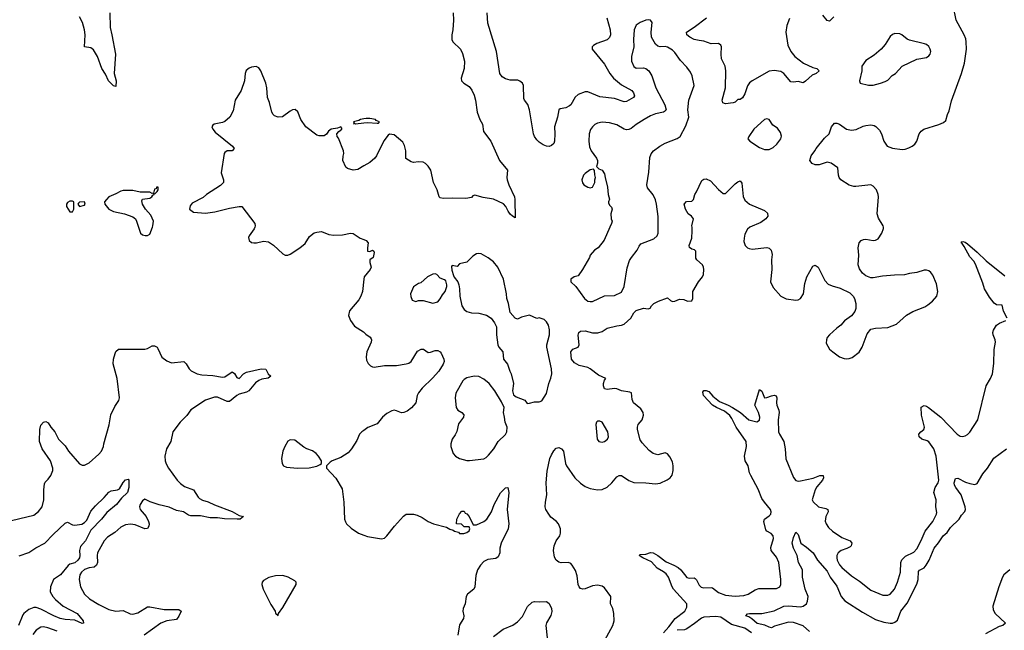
# Model space of a CAD drawing. Header units: inches. Extents: x 1834610 to 2027685, y 642842 to 774116.
# Tile 605 of 632: x 2007154 to 2015294, y 736671 to 741714. Entities that reach past the tile are written whole.
import ezdxf

# ---------------------------------------------------------------- set-up
doc = ezdxf.new("R2010")
doc.units = ezdxf.units.IN
doc.header["$MEASUREMENT"] = 0
for name, color, linetype in [('C0703', 7, 'Continuous'), ('C0704', 7, 'Continuous'), ('C0713', 7, 'Continuous'), ('C0714', 7, 'Continuous')]:
    doc.layers.add(name, color=color, linetype=linetype)

msp = doc.modelspace()

# ---------------------------------------------------------------- linework, layer by layer
at = {"layer": 'C0703', "color": 5}
for points, elevation in [([(2008136.5, 740000), (2008152, 739950), (2008170, 739938), (2008191.6, 739931.6), (2008210, 739931.3), (2008230, 739942), (2008251.4, 740000)], 320), ([(2009097.4, 740000), (2009092.8, 739987.3), (2009050.8, 739930), (2009045.2, 739914.8), (2009051, 739890), (2009070, 739874.8), (2009090, 739870.6), (2009110.6, 739870.6), (2009170, 739885.3), (2009210, 739878), (2009251.8, 739851.8), (2009330, 739779.5), (2009350, 739770.3), (2009370, 739770.3), (2009390, 739777.4), (2009469.8, 739830.2), (2009513.7, 739866.3), (2009550, 739923.1), (2009590, 739953.7), (2009610, 739960.3), (2009650, 739963.7), (2009710, 739939.5), (2009750, 739933.4), (2009824, 739936), (2009890, 739950.4), (2009910, 739947.2), (2009968.9, 739910), (2010000, 739897.3)], 320), ([(2010000, 739569.9), (2009987.9, 739470), (2009975.6, 739430), (2009958.5, 739401.5), (2009881.3, 739310), (2009872.4, 739270), (2009888.2, 739230), (2009922.3, 739182.3), (2009996.5, 739136.5), (2010000, 739133)], 320), ([(2007030, 737563.1), (2007270, 737622.6), (2007310, 737652.2), (2007340.4, 737690), (2007352.8, 737750), (2007352.7, 737830), (2007358.2, 737881.8), (2007364.5, 737895.5), (2007390, 737918.4), (2007412.6, 737950), (2007427.1, 737990), (2007428.3, 738010), (2007408.4, 738070), (2007338.9, 738170), (2007318, 738230), (2007321.2, 738330), (2007330, 738364.7), (2007350, 738391.3), (2007370, 738396), (2007390, 738384.7), (2007410.8, 738350), (2007445.5, 738310), (2007474, 738250), (2007530, 738193.4), (2007557.3, 738150), (2007650, 738045.3), (2007670, 738033.7), (2007690, 738034.6), (2007730, 738053.7), (2007810, 738126.4), (2007830, 738150.5), (2007847.1, 738190), (2007848.7, 738211.3), (2007892.7, 738367.3), (2007908.4, 738450), (2007940, 738520), (2007972.8, 738570), (2007978.3, 738590), (2007959.7, 738750), (2007927.5, 738872.5), (2007929.7, 738910), (2007942.3, 738957.7), (2007950, 738974), (2007970, 738993.4), (2008190, 738992.7), (2008210, 738997.1), (2008250, 739019.1), (2008270, 739020.5), (2008290, 739008), (2008297.6, 738997.6), (2008330, 738926.7), (2008370, 738896.5), (2008410, 738878.7), (2008510, 738890.5), (2008530, 738870.6), (2008554, 738830), (2008573, 738813), (2008622, 738790), (2008660.5, 738780.5), (2008750, 738775.5), (2008830, 738762.2), (2008850, 738763.2), (2008910, 738805.5), (2008930, 738790.8), (2008950, 738758), (2008970, 738750.6), (2009003.6, 738790), (2009030, 738802.8), (2009150.3, 738830.3), (2009188.2, 738828.2), (2009208.2, 738788.2), (2009230, 738769), (2009207.3, 738752.7), (2009155.4, 738744.6), (2009130, 738733.6), (2009105, 738715), (2009049, 738650), (2009030, 738639.1), (2008970, 738622.5), (2008948.4, 738611.6), (2008890, 738560.4), (2008870, 738561.4), (2008790, 738597.8), (2008764.5, 738595.5), (2008690, 738571.9), (2008570, 738491.1), (2008534.8, 738445.2), (2008479.6, 738390), (2008419.5, 738310), (2008403.2, 738230), (2008369.1, 738170), (2008353.8, 738110), (2008356.5, 738070), (2008365.1, 738045.1), (2008385.3, 738010), (2008456.9, 737910), (2008482.9, 737882.9), (2008517.9, 737857.9), (2008592, 737832), (2008628.6, 737770), (2008639.7, 737759.7), (2008665, 737745), (2008712.8, 737732.8), (2008766.1, 737706.1), (2008910, 737652.6), (2008970, 737620.4), (2009004.7, 737610), (2008978, 737590), (2008951.3, 737588.7), (2008848.1, 737591.9), (2008790, 737600.9), (2008730, 737599.1), (2008650, 737617.3), (2008570, 737616.1), (2008550, 737622), (2008508.9, 737648.9), (2008450, 737661.2), (2008390, 737686.7), (2008306.9, 737706.8), (2008232.7, 737732.7), (2008190, 737752.8), (2008170, 737739.7), (2008150.3, 737710), (2008144.7, 737690), (2008151.6, 737670), (2008200.2, 737610), (2008218.6, 737570), (2008223.6, 737550), (2008222, 737530), (2008210, 737512), (2008190, 737509.7), (2008110, 737540.9), (2008070, 737546.5), (2008030, 737542.2), (2007990, 737523.1), (2007940.4, 737479.6), (2007880.3, 737439.7), (2007853.6, 737410), (2007798.8, 737310), (2007795.3, 737290), (2007796.8, 737230), (2007790, 737209.7), (2007770, 737193.1), (2007730, 737186.2), (2007690, 737172.7), (2007664.9, 737150), (2007652.4, 737130), (2007647.1, 737090), (2007656.9, 737030), (2007690, 736968.7), (2007732.7, 736930), (2007810, 736884.2), (2007890, 736844.2), (2007950, 736830.4), (2008010, 736834), (2008067.1, 736807.1), (2008090, 736804), (2008130, 736814.9), (2008210, 736864), (2008230, 736865.5), (2008350, 736841.8), (2008470, 736843.7), (2008490.3, 736830.3), (2008470, 736787.3), (2008450, 736761.1), (2008370, 736750.7), (2008321.7, 736730), (2008182.8, 736630)], 280), ([(2010000, 738322.2), (2009983.7, 738310), (2009964.6, 738290), (2009940.4, 738239.6), (2009897.4, 738170), (2009870, 738138), (2009810, 738096.9), (2009738, 738070), (2009721.4, 738058.6), (2009692, 738030), (2009691, 738010), (2009766.6, 737926.6), (2009819, 737839), (2009834.3, 737730), (2009840.3, 737590), (2009846.7, 737566.7), (2009857.1, 737550), (2009895.1, 737515.1), (2009954.7, 737474.7), (2010000, 737458.1)], 320), ([(2007150, 737285.5), (2007230, 737312.7), (2007287, 737353), (2007363.6, 737390), (2007430, 737461.6), (2007530, 737556.3), (2007550, 737564), (2007590, 737542.8), (2007610, 737538.8), (2007668.3, 737548.3), (2007690, 737560.4), (2007710, 737580.5), (2007743.7, 737656.3), (2007780.8, 737699.2), (2007852, 737768), (2007890, 737811.5), (2007910, 737823.6), (2007962, 737830), (2007979.5, 737840.5), (2008010, 737891), (2008030, 737914.8), (2008050, 737918), (2008056, 737910), (2008055.6, 737850), (2008044.4, 737810), (2007997.3, 737762.7), (2007955.5, 737710), (2007876, 737644), (2007831.6, 737590), (2007742.9, 737497.1), (2007697.5, 737410), (2007656.1, 737363.9), (2007647.7, 737330), (2007651.9, 737288.1), (2007647.6, 737270), (2007634, 737250), (2007610, 737229.5), (2007570, 737216.5), (2007554.2, 737205.8), (2007491, 737129), (2007432.8, 737090), (2007409.4, 737030), (2007407.6, 736990), (2007429.2, 736950), (2007450, 736925.5), (2007513.4, 736870), (2007630.3, 736810), (2007679.3, 736750), (2007682, 736730), (2007670, 736727.8), (2007610, 736754.3), (2007530, 736759.9), (2007490, 736769.9), (2007437.1, 736790), (2007330, 736845.3), (2007290, 736859.8), (2007270, 736860.3), (2007230, 736841.8), (2007190, 736810.7), (2007181.7, 736798.3), (2007145.5, 736710)], 260), ([(2007463.9, 736663.9), (2007387.8, 736692.2), (2007350, 736700.4), (2007330, 736696.9), (2007290, 736672.6), (2007263, 736637)], 280)]:
    msp.add_lwpolyline(points, dxfattribs=dict(at, elevation=elevation))
at = {"layer": 'C0703', "color": 5, "elevation": 320}
for points in [[(2009390, 738245.2), (2009370, 738233.2), (2009344.9, 738190), (2009330.4, 738150), (2009318, 738090), (2009323, 738050), (2009334.8, 738030), (2009358.8, 738018.8), (2009450.4, 738010.3), (2009546.2, 738013.8), (2009610, 738027.3), (2009639, 738041), (2009648, 738050), (2009648.7, 738070), (2009625.2, 738110), (2009606, 738130), (2009573.9, 738153.9), (2009528.5, 738168.5), (2009502.2, 738182.3), (2009430, 738241.2)], [(2009330, 737123.5), (2009270, 737122.3), (2009213.7, 737106.3), (2009170, 737083.7), (2009159.3, 737070), (2009154.9, 737050), (2009167.2, 737010), (2009230, 736884.9), (2009267.3, 736830), (2009270, 736814), (2009290, 736794), (2009294, 736810), (2009330, 736858.8), (2009441.2, 737050), (2009439, 737070), (2009430, 737079), (2009374, 737110)]]:
    msp.add_lwpolyline(points, close=True, dxfattribs=at)
at = {"layer": 'C0704', "color": 5}
for points, elevation in [([(2007898.8, 741770), (2007901.7, 741650), (2007917.2, 741590), (2007946, 741430), (2007935, 741270), (2007951.7, 741208.3), (2007950, 741162), (2007930, 741167), (2007889.7, 741210), (2007863.7, 741263.7), (2007833.7, 741310), (2007798.5, 741410), (2007763.7, 741463.7), (2007741.8, 741481.8), (2007689.6, 741490), (2007694.8, 741590), (2007689.8, 741630), (2007673.8, 741690), (2007650, 741737.6)], 280), ([(2010000, 740505.9), (2009950, 740476.2), (2009912.3, 740472.3), (2009863.7, 740483.7), (2009850, 740495.3), (2009826, 740550), (2009828, 740588), (2009834, 740610), (2009829.8, 740629.8), (2009790, 740735.3), (2009779, 740750), (2009777.2, 740770), (2009793.2, 740790), (2009818, 740810), (2009818.6, 740818.6), (2009810, 740828.7), (2009782.3, 740817.7), (2009730, 740809.6), (2009706.9, 740793.1), (2009690, 740769), (2009670, 740754.5), (2009630, 740754), (2009610, 740759.5), (2009519.7, 740830), (2009478.7, 740890), (2009453.7, 740953.7), (2009431.7, 740971.7), (2009410, 740969.6), (2009390, 740959.6), (2009327.6, 740912.4), (2009290, 740908.3), (2009260.8, 740920.8), (2009249.8, 740929.8), (2009239.1, 740950), (2009219.8, 741030), (2009203.9, 741070), (2009197.8, 741150), (2009189.8, 741190), (2009147.8, 741290), (2009130, 741316.2), (2009110, 741327.3), (2009070, 741322.9), (2009050, 741314.5), (2009025.2, 741294.8), (2009018, 741270), (2009012.8, 741210), (2008984.9, 741130), (2008934.3, 741050), (2008918.6, 740961.4), (2008890.2, 740910), (2008850, 740873.3), (2008830, 740864), (2008762, 740850), (2008750, 740842), (2008742.8, 740830), (2008750.8, 740810), (2008770, 740784), (2008914.4, 740670), (2008927.7, 740650), (2008911, 740630), (2008870, 740629.7), (2008850, 740617.6), (2008845.5, 740610), (2008819, 740450), (2008840.3, 740390), (2008838.7, 740370), (2008815.6, 740344.4), (2008697.3, 740270), (2008670, 740246.6), (2008581.1, 740198.9), (2008563.8, 740176.2), (2008559.1, 740150), (2008590, 740124.9), (2008690, 740115.8), (2008768.3, 740128.3), (2008890, 740157.4), (2008970, 740171.7), (2008990, 740170.3), (2009098.7, 740030), (2009101.1, 740010), (2009097.4, 740000)], 320), ([(2010000, 740894.7), (2009970.8, 740890), (2009958.3, 740881.7), (2009914.8, 740870), (2009918, 740862), (2009914, 740854), (2009922, 740858), (2009930, 740854.8), (2010000, 740862.1)], 320), ([(2008251.4, 740000), (2008255.1, 740010), (2008261.2, 740050), (2008238.6, 740098.6), (2008195.3, 740150), (2008169.5, 740189.5), (2008163.1, 740216.9), (2008170, 740231), (2008230, 740241), (2008248, 740250), (2008255.3, 740264.7), (2008266, 740270), (2008262, 740278), (2008270, 740274), (2008290, 740294), (2008298, 740310), (2008298, 740330), (2008286, 740330), (2008282, 740318), (2008270, 740314), (2008259.6, 740280.4), (2008250, 740278), (2008230, 740289), (2008150, 740289.4), (2008090, 740304.5), (2008010, 740302), (2007990, 740298), (2007950, 740274.5), (2007891.3, 740250), (2007871, 740230), (2007856, 740210), (2007858, 740190), (2007890.7, 740150), (2007930, 740130.4), (2008022, 740110), (2008090, 740086.8), (2008111, 740070), (2008121, 740050), (2008136.5, 740000)], 320)]:
    msp.add_lwpolyline(points, dxfattribs=dict(at, elevation=elevation))
at = {"layer": 'C0704', "color": 5, "elevation": 320}
for points in [[(2007590, 740216), (2007570, 740215.1), (2007550, 740204), (2007542, 740190), (2007540.7, 740170), (2007570, 740126), (2007590, 740126.8), (2007601.2, 740150), (2007602, 740210)], [(2007690, 740208.7), (2007650, 740206), (2007640.4, 740199.6), (2007636.3, 740190), (2007650, 740170.8), (2007690, 740182), (2007696.2, 740190)]]:
    msp.add_lwpolyline(points, close=True, dxfattribs=at)
at = {"layer": 'C0713', "color": 5}
for points, elevation in [([(2011958.2, 736530), (2012056.4, 736710), (2012069.6, 736750), (2012065.2, 736810), (2012057.2, 736850), (2012039.3, 736890), (2012040.7, 736950), (2011990, 737020.9), (2011970, 737035.6), (2011930, 737043), (2011890, 737037.4), (2011830, 737013.3), (2011810, 737011.1), (2011790, 737016.9), (2011778, 737030), (2011771, 737050), (2011762, 737122), (2011750, 737164), (2011722, 737210), (2011710, 737222), (2011690, 737231.6), (2011630, 737227.6), (2011610, 737234), (2011590, 737249.6), (2011576, 737276), (2011567, 737330), (2011572.2, 737370), (2011588.3, 737410), (2011618.7, 737450), (2011626.1, 737473.9), (2011625, 737510), (2011608, 737550), (2011590.8, 737570), (2011546.4, 737606.4), (2011529.1, 737629.1), (2011504.3, 737670), (2011498.8, 737690), (2011499.8, 737730), (2011510.9, 737790.9), (2011506.4, 737890), (2011514.4, 737985.6), (2011537.2, 738090), (2011550, 738120.5), (2011570, 738154), (2011590, 738176.3), (2011610, 738180.5), (2011634, 738170), (2011650.3, 738150), (2011665.8, 738050), (2011673.4, 738030), (2011743.8, 737930), (2011790, 737885.3), (2011830, 737858), (2011870, 737843.1), (2011930, 737830.3), (2011970, 737834.9), (2012010, 737854.6), (2012050, 737890.3), (2012090, 737938.9), (2012110, 737950.3), (2012130, 737948.8), (2012190, 737907), (2012230, 737890.4), (2012331.2, 737888.8), (2012410, 737880.3), (2012450, 737886.4), (2012507.2, 737912.8), (2012530.9, 737929.1), (2012547.3, 737952.7), (2012555.3, 737990), (2012556.1, 738030), (2012550, 738061.2), (2012530, 738103.7), (2012510, 738129.4), (2012490, 738138), (2012430, 738121.1), (2012390, 738131.1), (2012357, 738157), (2012299.8, 738219.8), (2012284.4, 738244.4), (2012261.5, 738330), (2012261, 738350), (2012267.1, 738370), (2012299.6, 738410), (2012311.3, 738448.7), (2012309.6, 738470), (2012290, 738500.5), (2012229.4, 738550), (2012217.7, 738577.7), (2012212.1, 738632.1), (2012199.1, 738639.1), (2012129, 738650), (2012090, 738666), (2012070, 738668), (2012010, 738659.7), (2011990, 738665.7), (2011981, 738690), (2011981.7, 738710), (2011990, 738738), (2011999, 738750), (2011939, 738779), (2011870, 738830.9), (2011850, 738840.3), (2011778.8, 738858.8), (2011740.7, 738880.7), (2011715.3, 738910), (2011710.9, 738970), (2011727.5, 738992.5), (2011772.1, 739010), (2011779.4, 739030), (2011771, 739109), (2011776.2, 739130), (2011790, 739141.3), (2011830, 739143.1), (2011890, 739127.9), (2011933.6, 739126.4), (2011970, 739138.4), (2012010, 739165.7), (2012090, 739186), (2012130, 739190.3), (2012150, 739200.4), (2012207.6, 739250), (2012230, 739294), (2012250, 739313.4), (2012310, 739331.2), (2012350, 739326.8), (2012367.3, 739332.7), (2012376.9, 739350), (2012396.9, 739370), (2012435.1, 739390), (2012510, 739416), (2012533.5, 739393.5), (2012550, 739386.4), (2012571.1, 739388.9), (2012610, 739406.4), (2012643.8, 739403.8), (2012674, 739390), (2012710, 739392), (2012719, 739410), (2012718.4, 739470), (2012766.3, 739550), (2012798.3, 739590), (2012808.3, 739610), (2012811.1, 739650), (2012808.1, 739670), (2012798, 739690), (2012751.8, 739730), (2012744.5, 739744.5), (2012743, 739803), (2012733.3, 739813.3), (2012710, 739818.3), (2012691.1, 739831.1), (2012687.9, 739850), (2012709.8, 739910.2), (2012714.5, 739970), (2012712.3, 740000)], 320), ([(2012033.3, 740000), (2011985.8, 739894.2), (2011937.3, 739830), (2011906.8, 739810), (2011870.8, 739770), (2011863.8, 739750), (2011807.7, 739650), (2011770, 739599), (2011738, 739590), (2011711, 739570), (2011711, 739550), (2011750.4, 739510.4), (2011823, 739410), (2011850.3, 739390.3), (2011870, 739385.7), (2011890, 739387.4), (2011990, 739432), (2012070, 739437.4), (2012130, 739464.4), (2012151.4, 739510), (2012176.8, 739663.2), (2012196, 739724), (2012211.2, 739750), (2012259.7, 739810), (2012275.6, 739844.4), (2012290, 739861.6), (2012396, 739904), (2012425.1, 739930), (2012433, 739950), (2012432.6, 740000)], 340), ([(2013189.3, 740000), (2013170, 739982.7), (2013150, 739942), (2013142.4, 739910), (2013141.7, 739881.7), (2013150.8, 739850), (2013170, 739830.8), (2013184.7, 739824.7), (2013210, 739819.3), (2013330, 739832), (2013350, 739826), (2013366, 739810), (2013374.3, 739774.3), (2013368.8, 739730), (2013372.8, 739650), (2013360.7, 739550), (2013383.4, 739503.4), (2013446.7, 739430), (2013489.4, 739409.4), (2013570, 739396.5), (2013590, 739399.7), (2013610, 739410.3), (2013632.4, 739450), (2013644, 739536), (2013660.2, 739590), (2013710, 739678.7), (2013730, 739687.2), (2013754.6, 739670), (2013810, 739560.4), (2013838.4, 739530), (2013870, 739515.6), (2013937.8, 739497.8), (2014016.9, 739456.9), (2014045.3, 739430), (2014056.5, 739410), (2014067.4, 739370), (2014067, 739330), (2014056.9, 739303.1), (2014031.6, 739268.4), (2013973.8, 739226.2), (2013942, 739190), (2013910, 739167.6), (2013848.2, 739110), (2013830.4, 739090), (2013823.1, 739070), (2013822, 739042), (2013850, 738993.4), (2013874.9, 738970), (2013930.7, 738930), (2013970, 738914.9), (2013990, 738913.1), (2014010, 738914.9), (2014035.4, 738924.6), (2014092.9, 738967.1), (2014118, 739010), (2014160.1, 739119.9), (2014190, 739157.1), (2014230, 739166.7), (2014330, 739171.8), (2014401.2, 739198.9), (2014485.4, 739274.6), (2014537, 739303), (2014636.5, 739343.5), (2014661, 739359), (2014700.7, 739390), (2014734.7, 739430), (2014744.7, 739470), (2014733, 739533), (2014704, 739604), (2014687, 739627), (2014670, 739640.5), (2014650, 739646.6), (2014630, 739645.1), (2014570, 739626.3), (2014510, 739617.7), (2014470, 739605.4), (2014384.9, 739604.9), (2014285.5, 739594.5), (2014210, 739581), (2014190, 739582.3), (2014150, 739597.6), (2014121.5, 739621.5), (2014096.6, 739656.6), (2014085.3, 739690), (2014089.8, 739770), (2014085.7, 739830), (2014093.3, 739870), (2014109.9, 739890.1), (2014130, 739898), (2014150, 739900.2), (2014210, 739890.3), (2014230, 739893.1), (2014250, 739903.7), (2014282.4, 739950), (2014295.6, 739990), (2014293.7, 740000)], 320), ([(2010000, 739897.3), (2010018, 739890), (2010035.3, 739870), (2010029.2, 739830.8), (2010030, 739802), (2010050, 739798.8), (2010070.6, 739810.6), (2010081, 739801), (2010084, 739790), (2010076.3, 739750), (2010048.7, 739731.3), (2010049.2, 739709.2), (2010059.5, 739670), (2010052, 739650), (2010002.4, 739590), (2010000, 739569.9)], 320), ([(2015317.4, 739250), (2015286.8, 739306.8), (2015276.6, 739356.6), (2015230, 739359.3), (2015210, 739372.3), (2015170, 739422.3), (2015130, 739492), (2015117.3, 739537.3), (2015056.1, 739696.1), (2015040.9, 739720.9), (2015010, 739755.6), (2014961, 739841), (2014945.3, 739865.3), (2014937.2, 739870), (2014941.5, 739878.5), (2014950, 739880.7), (2014970, 739875.3), (2014990, 739863.1), (2015070, 739795.2), (2015143.4, 739723.4), (2015297.7, 739597.7)], 280), ([(2012477.1, 736650), (2012521.1, 736698.9), (2012571.9, 736768.1), (2012652.1, 736830), (2012670, 736863), (2012668.3, 736890), (2012559.9, 737010), (2012547.2, 737030), (2012516.7, 737110), (2012497.9, 737137.9), (2012475.4, 737155.4), (2012423.8, 737183.8), (2012377.2, 737237.2), (2012305.6, 737270), (2012275.1, 737290), (2012282.6, 737297.4), (2012330, 737301.1), (2012370, 737313.7), (2012390, 737312.2), (2012430, 737288.4), (2012497.3, 737237.3), (2012562.9, 737210), (2012597.9, 737190), (2012620.5, 737170), (2012670, 737108), (2012690, 737102.8), (2012730, 737105.5), (2012739.3, 737099.3), (2012750, 737088.4), (2012770, 737042.7), (2012787.9, 737027.9), (2012810, 737022.7), (2012870, 737025.6), (2012882.2, 737022.2), (2012930, 736983.9), (2012990, 736961), (2013070, 736953.2), (2013140.4, 736959.7), (2013177.6, 736970), (2013234.6, 737005.4), (2013263.8, 737016.2), (2013410, 737015.3), (2013437, 737030), (2013445.6, 737050), (2013446.6, 737090), (2013429.8, 737230), (2013410, 737274.3), (2013365.8, 737330), (2013364.1, 737355.9), (2013385.6, 737430), (2013382.2, 737450), (2013367.8, 737470), (2013331.4, 737490), (2013322.1, 737502.1), (2013306, 737570), (2013311.1, 737590), (2013350, 737615.2), (2013364.7, 737630), (2013367.8, 737650), (2013360.3, 737670), (2013310, 737728.5), (2013290, 737760.9), (2013257.7, 737837.7), (2013197.3, 737950), (2013188.6, 737971.4), (2013176.9, 738030), (2013151.2, 738071.1), (2013146.6, 738110), (2013162.7, 738190), (2013159.8, 738230), (2013076.1, 738350), (2013040.4, 738420.4), (2013023.7, 738443.7), (2012979.7, 738479.7), (2012913.5, 738510), (2012881, 738530), (2012806.6, 738610), (2012802.2, 738637.8), (2012810, 738650.2), (2012830, 738651.8), (2012850, 738643.6), (2012884.8, 738604.8), (2012939.3, 738559.3), (2013010, 738531.7), (2013047.9, 738510), (2013112.6, 738470), (2013183, 738410), (2013246.6, 738393.4), (2013270, 738406), (2013272.4, 738430), (2013260.4, 738470), (2013231.4, 738530), (2013270, 738661), (2013290, 738644.7), (2013311, 738591), (2013330, 738593), (2013370, 738608.8), (2013390, 738612.2), (2013408.1, 738608.1), (2013412.9, 738590), (2013409.4, 738550), (2013412.8, 738530), (2013429.5, 738490), (2013431.5, 738470), (2013424.2, 738410), (2013428, 738310), (2013434.7, 738290), (2013472.2, 738230), (2013481.6, 738170), (2013487.2, 738087.2), (2013550, 737933.8), (2013570, 737909.2), (2013590, 737903.8), (2013610, 737904.6), (2013713.7, 737926.3), (2013770, 737949), (2013795.5, 737950), (2013798.6, 737930), (2013791.6, 737910), (2013745, 737855), (2013729.4, 737830), (2013706.5, 737750), (2013713.1, 737733.1), (2013757.1, 737690), (2013818, 737678), (2013834.9, 737670), (2013836.8, 737650), (2013817.8, 737610), (2013813.8, 737573.8), (2013821.5, 737550), (2013840.1, 737520.1), (2013874.6, 737490), (2013950, 737436.9), (2014019.3, 737410), (2014033.1, 737390), (2014028.6, 737370), (2014018.3, 737361.7), (2013993.3, 737346.7), (2013945.3, 737330), (2013919, 737310), (2013910.2, 737290), (2013908.5, 737270), (2013912.2, 737250), (2013930, 737212), (2013950, 737189.1), (2014030, 737121.7), (2014098, 737078), (2014190, 737002), (2014290, 736961.3), (2014330, 736962.3), (2014350, 736970.3), (2014385.1, 737010), (2014410.7, 737070), (2014434.4, 737150), (2014438, 737230), (2014447.1, 737252.9), (2014476.5, 737283.5), (2014544.6, 737315.4), (2014570, 737344.6), (2014606.1, 737413.9), (2014638.2, 737490), (2014702.2, 737570), (2014732.7, 737630), (2014735.2, 737644.8), (2014728.9, 737691.1), (2014729.8, 737749.8), (2014710.9, 737810), (2014721, 737850), (2014745.6, 737890), (2014751.8, 737910), (2014729.3, 738110), (2014710.4, 738170.4), (2014670, 738226.8), (2014655.9, 738235.9), (2014610.7, 738250.7), (2014589.7, 738270), (2014586.3, 738290), (2014602.4, 738310), (2014628.5, 738330), (2014634.5, 738350), (2014608, 738448), (2014607.3, 738512.7), (2014630, 738528.8), (2014650, 738522.3), (2014666.7, 738510), (2014768.2, 738430), (2014904, 738290), (2014930, 738274), (2014950, 738270.6), (2014970, 738276.3), (2014990, 738287.3), (2015010, 738307.3), (2015073.6, 738410), (2015144.5, 738690), (2015180.3, 738750), (2015195.5, 738790), (2015206.1, 738873.9), (2015209.1, 738990.9), (2015219.7, 739050), (2015216.9, 739070), (2015201, 739110), (2015199.2, 739130), (2015203.5, 739150), (2015229.1, 739190.9), (2015252.6, 739207.4), (2015307, 739230)], 280), ([(2010000, 739133), (2010016.3, 739116.3), (2010052, 739092), (2010059.4, 739079.4), (2010063.1, 739070), (2010058.5, 739050), (2010025.3, 738970), (2010018, 738930), (2010021.8, 738901.8), (2010034.1, 738874.1), (2010054.4, 738854.4), (2010070, 738846), (2010084.9, 738844.9), (2010170, 738858.5), (2010270, 738859.3), (2010350, 738872.4), (2010370, 738878.2), (2010390, 738891.1), (2010443.9, 738976.1), (2010473.3, 738993.3), (2010493.6, 738993.6), (2010530, 738966), (2010550, 738967.2), (2010590, 738982.7), (2010610, 738982), (2010630, 738971.4), (2010639, 738959), (2010660.8, 738910), (2010663.8, 738890), (2010656.2, 738870), (2010619.2, 738810), (2010568, 738752), (2010480.3, 738670), (2010450, 738633), (2010440.2, 738610), (2010430.1, 738550), (2010393, 738507), (2010358.4, 738481.6), (2010330, 738469.2), (2010310, 738468.4), (2010270, 738484.9), (2010250, 738487.9), (2010230, 738484.5), (2010190, 738461.7), (2010154, 738430), (2010110, 738375.3), (2010033.1, 738346.9), (2010000, 738322.2)], 320), ([(2013682.5, 736662.5), (2013630, 736707.7), (2013550, 736735.8), (2013510, 736738.7), (2013394.9, 736705.1), (2013370, 736692.6), (2013350, 736697.4), (2013314.9, 736714.9), (2013250, 736728.7), (2013206.8, 736766.8), (2013182.5, 736782.5), (2013157.2, 736790), (2013170, 736806), (2013186, 736810), (2013290, 736810.3), (2013390, 736831.3), (2013470, 736870.1), (2013510, 736873.6), (2013610, 736866.2), (2013631.8, 736870), (2013657.2, 736890), (2013666.9, 736913.1), (2013672.4, 736950), (2013647.3, 737010), (2013624.1, 737110), (2013624.2, 737170), (2013592.1, 737230), (2013582.4, 737290), (2013552, 737350), (2013540.7, 737390), (2013550, 737438), (2013570, 737482), (2013590, 737462), (2013610.7, 737390), (2013658.8, 737358.9), (2013714.9, 737310), (2013748.6, 737250), (2013830, 737159.6), (2013854.2, 737110), (2013910, 737036.5), (2013945.2, 736950), (2013975.5, 736915.5), (2014121.2, 736821.2), (2014230, 736759.3), (2014297.3, 736737.3), (2014350, 736728.9), (2014370, 736730.3), (2014390, 736738.9), (2014410, 736755.3), (2014439.3, 736830), (2014490, 736895.8), (2014570, 737051.8), (2014582.8, 737090), (2014583.9, 737156.1), (2014592, 737168), (2014630, 737188.4), (2014647.1, 737210), (2014673.3, 737250), (2014714, 737350), (2014750, 737393.6), (2014788, 737450), (2014821.3, 737478.7), (2014850, 737519), (2014919.7, 737590), (2014939, 737620.9), (2014967.4, 737652.6), (2014973.5, 737670), (2014970.6, 737690), (2014938.3, 737790), (2014891.9, 737850), (2014882.3, 737870), (2014879.8, 737890), (2014890, 737923.8), (2014910, 737928.8), (2014974.1, 737894.1), (2015010, 737882.2), (2015050, 737876.5), (2015070, 737883.7), (2015117, 737963), (2015154.6, 738010), (2015208.3, 738091.7), (2015311.2, 738170)], 260), ([(2010000, 737458.1), (2010030, 737447), (2010145.2, 737425.2), (2010170, 737430.8), (2010190, 737450.7), (2010252, 737530), (2010326.2, 737613.9), (2010350, 737629.2), (2010368.4, 737631.6), (2010410, 737629), (2010441.3, 737621.3), (2010481.7, 737601.7), (2010530, 737570.2), (2010575.3, 737550), (2010682, 737522), (2010710, 737506.5), (2010738.6, 737498.6), (2010747.7, 737490), (2010780.5, 737480.5), (2010790, 737471), (2010826, 737470), (2010850, 737478), (2010870, 737494), (2010875.3, 737510), (2010870, 737526), (2010830, 737526), (2010807.3, 737547.3), (2010766, 737550), (2010768, 737590), (2010790, 737634), (2010810, 737654), (2010830, 737654), (2010838, 737638), (2010850, 737634), (2010870, 737612), (2010902.8, 737542.8), (2010930, 737542.4), (2010990, 737568.6), (2011016.5, 737590), (2011053.8, 737650), (2011076.8, 737710), (2011130, 737805.3), (2011170, 737848.2), (2011190, 737850.8), (2011198.8, 737810), (2011185.1, 737670), (2011196.6, 737550), (2011192.2, 737507.8), (2011135.8, 737390), (2011124.7, 737350), (2011122.9, 737310), (2011110, 737278.7), (2011090, 737265.1), (2011025.1, 737254.9), (2010990, 737240.4), (2010962.8, 737210), (2010938, 737170), (2010924.8, 737124.8), (2010918, 737030), (2010908, 737010), (2010857.3, 736970), (2010845.3, 736950), (2010836.4, 736890), (2010820.3, 736850), (2010817.6, 736830), (2010825.5, 736790), (2010824, 736770), (2010790, 736715.3), (2010777.4, 736630)], 320), ([(2015339.6, 737170), (2015290.2, 737130), (2015278.7, 737110), (2015248.8, 737031.2), (2015199.2, 736870), (2015200.6, 736840.6), (2015218.6, 736810), (2015302.8, 736730), (2015281, 736710), (2015250, 736703.1), (2015139.2, 736640.8)], 260), ([(2011070, 736619.6), (2011150, 736681.5), (2011230, 736714.7), (2011270, 736740.2), (2011310, 736784.9), (2011352.2, 736867.8), (2011390, 736904.6), (2011410.4, 736910.4), (2011454.9, 736905.1), (2011510, 736908.4), (2011530, 736892.7), (2011550.3, 736850), (2011554, 736826), (2011546.3, 736793.7), (2011510, 736733.2), (2011503.7, 736710), (2011515.3, 736610)], 320), ([(2013202.7, 736650), (2013148, 736690), (2013038.1, 736718.1), (2012950, 736778.5), (2012910, 736785.1), (2012810, 736780.5), (2012790, 736771.8), (2012733.9, 736726.1), (2012670, 736682.8), (2012650, 736676.3), (2012588.7, 736671.3)], 280)]:
    msp.add_lwpolyline(points, dxfattribs=dict(at, elevation=elevation))
at = {"layer": 'C0713', "color": 5, "elevation": 340}
for points in [[(2010950, 739782.7), (2010930, 739779), (2010899.9, 739760.1), (2010850, 739712.3), (2010790, 739696.2), (2010770, 739675.1), (2010730, 739684), (2010723.4, 739676.6), (2010726.6, 739646.6), (2010740.3, 739600.3), (2010746.4, 739586.4), (2010777.3, 739550), (2010784.5, 739524.5), (2010790.7, 739490), (2010792.4, 739430), (2010810.4, 739350), (2010830, 739319.1), (2010850, 739303.8), (2010890, 739294), (2010950, 739290.3), (2011012.7, 739272.7), (2011050.5, 739250), (2011080.7, 739210), (2011096.7, 739176.7), (2011096.5, 739110), (2011107.6, 739027.6), (2011114.4, 739010), (2011148.4, 738970), (2011154, 738910), (2011186.4, 738870), (2011206.7, 738810), (2011218.4, 738790), (2011235.8, 738710), (2011228.4, 738650), (2011236.3, 738616.3), (2011258.5, 738598.5), (2011330, 738571.3), (2011350, 738544.7), (2011370, 738546), (2011410, 738557.3), (2011450, 738558.8), (2011470, 738567.3), (2011510, 738626.8), (2011529.7, 738710), (2011545.3, 738754.7), (2011552, 738790), (2011551.8, 738830), (2011512.4, 739010), (2011512.4, 739030), (2011534.4, 739110), (2011533.3, 739153.3), (2011525.1, 739190), (2011510, 739218.4), (2011490, 739238.7), (2011450, 739251.6), (2011430, 739246.6), (2011370, 739272.3), (2011302.8, 739257.2), (2011270, 739241.2), (2011249.5, 739249.5), (2011210, 739295.3), (2011194.7, 739370), (2011181.3, 739410), (2011178.9, 739450), (2011152.6, 739570), (2011105.6, 739670), (2011070, 739715.1), (2011027.9, 739747.9), (2010970, 739779.3)], [(2010590, 739615.1), (2010570, 739612.3), (2010524.7, 739590), (2010470, 739542), (2010450, 739535.3), (2010410, 739508), (2010386, 739450), (2010386.4, 739426.4), (2010398, 739398), (2010430, 739386), (2010450, 739396), (2010490, 739396), (2010570, 739373.4), (2010610, 739384.9), (2010631.2, 739408.8), (2010650, 739442.8), (2010672.3, 739470), (2010684.5, 739510), (2010684.1, 739524.1), (2010677, 739557), (2010666.3, 739566.3), (2010630, 739579.3), (2010602, 739610)], [(2010910, 738769.6), (2010850, 738757.4), (2010830, 738743.6), (2010817.6, 738730), (2010760.4, 738630), (2010754, 738590), (2010762.6, 738510), (2010775.3, 738490), (2010808.4, 738470), (2010824.9, 738450), (2010822.4, 738430), (2010782.6, 738377.4), (2010767.8, 738312.2), (2010755.1, 738284.9), (2010730, 738248.7), (2010718, 738210), (2010718, 738190), (2010737.3, 738130), (2010756, 738110), (2010790.5, 738090.5), (2010850, 738074.4), (2010873.8, 738073.8), (2010990, 738088.2), (2011010, 738098), (2011030, 738116.3), (2011074.5, 738170), (2011109.4, 738230), (2011170, 738287.7), (2011181.3, 738310), (2011185.1, 738350), (2011166.6, 738390), (2011162.7, 738430), (2011152.7, 738470), (2011159, 738510), (2011138, 738558), (2011081.6, 738650), (2011034, 738710), (2010990, 738745.1), (2010950, 738767.8)], [(2011950, 738398.4), (2011930, 738397), (2011922, 738390), (2011918.4, 738370), (2011927.3, 738250), (2011942, 738230), (2011970, 738224), (2011990, 738231), (2012013.2, 738250), (2012020.9, 738270), (2012015.6, 738310), (2011970, 738389.2)]]:
    msp.add_lwpolyline(points, close=True, dxfattribs=at)
at = {"layer": 'C0714', "color": 5}
for points, elevation in [([(2014293.7, 740000), (2014291.4, 740011.5), (2014253.9, 740073.9), (2014242.2, 740110), (2014252.6, 740250), (2014251.1, 740270), (2014236.9, 740310), (2014210, 740339.7), (2014190, 740350.9), (2014065.1, 740334.9), (2014050, 740334.8), (2014010, 740347.7), (2013942.6, 740390), (2013929.7, 740410), (2013924, 740430), (2013917.2, 740490), (2013861.2, 740530), (2013830, 740537.4), (2013764, 740516), (2013730, 740515.1), (2013704.8, 740524.8), (2013686.6, 740550), (2013698, 740590), (2013728.3, 740630), (2013737.2, 740650), (2013806, 740734), (2013845.6, 740770), (2013864.7, 740830), (2013890, 740859.5), (2013910, 740858.9), (2013930, 740850.3), (2013990, 740809), (2014030, 740801.7), (2014070, 740807.6), (2014126.5, 740833.5), (2014150, 740839.1), (2014190, 740844.4), (2014219, 740839), (2014232.1, 740832.1), (2014260.7, 740800.7), (2014277.4, 740770), (2014297.4, 740710), (2014326.7, 740670), (2014370, 740652.9), (2014450, 740642.6), (2014475.2, 740644.8), (2014505.3, 740654.7), (2014531.4, 740668.5), (2014553.3, 740686.7), (2014570, 740711), (2014589.7, 740770), (2014606.7, 740793.3), (2014629.8, 740810.2), (2014753.2, 740846.8), (2014790, 740864.4), (2014810, 740882), (2014823.5, 740930), (2014838.6, 740961.4), (2014857.3, 741042.7), (2014939.7, 741270), (2014964.5, 741355.5), (2014980.2, 741470), (2014977.7, 741530), (2014975.4, 741555.4), (2014962.8, 741590), (2014896.5, 741710), (2014870.4, 741830)], 320), ([(2010737, 741770), (2010739.5, 741710), (2010734.4, 741630), (2010726, 741590), (2010726, 741550), (2010734, 741530), (2010799.5, 741470), (2010815.4, 741435.4), (2010831.9, 741370), (2010828.8, 741310), (2010803.8, 741230), (2010807.3, 741210), (2010826.8, 741190), (2010870, 741163), (2010892.9, 741132.9), (2010912.2, 741090), (2010923.1, 741050), (2010937, 740950), (2010957.1, 740890), (2010979.3, 740850), (2010987.3, 740790), (2011050, 740711), (2011122, 740550), (2011187.3, 740470), (2011182.4, 740410), (2011185.3, 740390), (2011198, 740350), (2011244.9, 740250), (2011248.8, 740230), (2011250, 740078), (2011228.7, 740090), (2011210, 740108.7), (2011192, 740132), (2011174, 740170), (2011153.4, 740193.4), (2011070, 740231.4), (2010985.6, 740245.6), (2010916, 740264), (2010900.7, 740259.3), (2010890, 740245.2), (2010842.3, 740237.7), (2010730, 740241.1), (2010656, 740236), (2010630, 740242.4), (2010622.4, 740250), (2010604.7, 740310), (2010574.7, 740370), (2010553.3, 740470), (2010530, 740505.2), (2010510, 740526), (2010490, 740536.2), (2010450, 740540.7), (2010410, 740535.6), (2010390, 740540.5), (2010347.1, 740567.1), (2010345.7, 740630), (2010334.1, 740674.1), (2010321.6, 740701.6), (2010250, 740763.7), (2010210.7, 740769.3), (2010200.4, 740759.6), (2010165.4, 740714.6), (2010104.4, 740590), (2010090, 740569.6), (2010050, 740535.6), (2010000, 740505.9)], 320), ([(2012008.4, 741730), (2012036.1, 741630), (2012038.9, 741590), (2012030, 741566), (2012010, 741547.3), (2011924.2, 741515.8), (2011898.8, 741501.2), (2011887.7, 741490), (2011885.5, 741470), (2011990, 741346.4), (2012033.2, 741270), (2012063.5, 741230), (2012130, 741174.6), (2012214.3, 741130), (2012229, 741110), (2012236, 741084), (2012227.3, 741070), (2012170, 741038), (2012150, 741035.8), (2012070, 741061.6), (2011950, 741075.7), (2011850, 741117.2), (2011830, 741118), (2011770, 741096.3), (2011745.4, 741074.6), (2011710, 741011.8), (2011698.6, 741001.4), (2011670, 740986), (2011622.4, 740977.6), (2011610, 740968.7), (2011600.2, 740910), (2011574.7, 740830), (2011579.3, 740770), (2011575.2, 740710), (2011569.1, 740690.9), (2011550, 740674.7), (2011530, 740667.4), (2011509.8, 740669.8), (2011481.6, 740681.6), (2011450, 740702.4), (2011430, 740722.4), (2011410, 740747.8), (2011401.1, 740770), (2011369.9, 740969.9), (2011353.9, 741013.9), (2011327.9, 741048), (2011323, 741063), (2011318, 741170), (2011310, 741189.2), (2011290, 741207), (2011273.3, 741213.3), (2011210, 741213), (2011170, 741224.2), (2011142, 741242), (2011123, 741270), (2011095.5, 741450), (2011024.1, 741684.1), (2011018.2, 741770)], 320), ([(2013883.1, 741736.9), (2013850, 741701.3), (2013830, 741706.3), (2013793.5, 741750)], 320), ([(2012432.6, 740000), (2012431.9, 740088.1), (2012419.2, 740190), (2012410, 740225.2), (2012390, 740266), (2012345.4, 740325.4), (2012338.4, 740350), (2012355.3, 740455.3), (2012363.3, 740576.7), (2012374.5, 740605.5), (2012392.7, 740630), (2012446.6, 740670), (2012490, 740695.3), (2012588.5, 740731.5), (2012614.5, 740750), (2012661.5, 740838.5), (2012686, 740910), (2012678, 740970), (2012685.1, 741050), (2012729.7, 741170), (2012712.1, 741250), (2012699, 741279), (2012670, 741321.3), (2012617.4, 741377.4), (2012570, 741442.4), (2012550, 741462.4), (2012510, 741486.6), (2012490, 741491), (2012449.7, 741489.7), (2012430, 741496.2), (2012411.1, 741511.1), (2012378.4, 741570), (2012375.1, 741610), (2012381.6, 741690), (2012368, 741710), (2012350, 741713), (2012330, 741709.6), (2012282.8, 741690), (2012250, 741669.2), (2012234.4, 741630), (2012227.8, 741550), (2012231.7, 741490), (2012213.1, 741410), (2012212.2, 741370), (2012230, 741328), (2012250, 741313), (2012310, 741316.4), (2012330, 741310.4), (2012354.4, 741290), (2012380.3, 741250), (2012412, 741150), (2012487, 741010), (2012497.1, 740970), (2012485.3, 740954.7), (2012476, 740950), (2012410, 740935.3), (2012370, 740918.5), (2012317.1, 740890), (2012251.1, 740848.9), (2012210, 740815.8), (2012190, 740807.3), (2012170, 740805.1), (2012150, 740809.8), (2012090, 740845.1), (2012030, 740861.5), (2011970, 740867.4), (2011930, 740858), (2011910, 740848.2), (2011890.3, 740830), (2011874.3, 740805.7), (2011861.5, 740770), (2011858.3, 740710), (2011864.2, 740664.2), (2011878.4, 740630), (2011922, 740570), (2011931, 740550), (2011931.3, 740528.7), (2011922, 740502), (2011942, 740482), (2011970, 740471.3), (2011990, 740442), (2011994, 740410), (2012014.8, 740330), (2012018, 740270), (2012030.9, 740230.9), (2012021, 740210), (2012022, 740202), (2012030, 740182), (2012046.4, 740166.4), (2012051, 740150), (2012040.5, 740110), (2012042.8, 740070), (2012051, 740050), (2012046.8, 740030), (2012033.3, 740000)], 340), ([(2013517.4, 741722.6), (2013495.2, 741664.8), (2013486.4, 741610), (2013504.3, 741504.3), (2013529, 741450), (2013561.7, 741410), (2013634, 741354), (2013710, 741318.3), (2013744.7, 741310), (2013764, 741290), (2013737.3, 741270), (2013705, 741255), (2013650, 741204.7), (2013630, 741193), (2013590, 741203.1), (2013550, 741198), (2013530, 741200.4), (2013472, 741270), (2013446.3, 741286.3), (2013390, 741295.4), (2013350, 741288.9), (2013210, 741208.4), (2013188.6, 741191.4), (2013171.9, 741168.1), (2013150, 741102), (2013130, 741067.3), (2013110, 741055.1), (2013090, 741054), (2013068.4, 741031.6), (2013053.3, 741026.7), (2012990, 741018), (2012967.4, 741027.4), (2012960.5, 741050), (2012990, 741152), (2012992.1, 741290), (2012985, 741330), (2012956.8, 741390), (2012952.9, 741430), (2012955.1, 741490), (2012950, 741504), (2012930, 741518.4), (2012870, 741515.4), (2012810, 741536.2), (2012770, 741540.7), (2012731.3, 741551.3), (2012693.6, 741570), (2012669.6, 741590), (2012665.6, 741610), (2012730, 741652), (2012831, 741730)], 320), ([(2010000, 740862.1), (2010030, 740865.2), (2010110, 740860.5), (2010119.5, 740860.5), (2010129, 740870), (2010101.4, 740881.4), (2010094.5, 740890), (2010050, 740898.4), (2010017.4, 740897.4), (2010000, 740894.7)], 320), ([(2012712.3, 740000), (2012711.6, 740010), (2012725.1, 740070), (2012707.8, 740090), (2012679.7, 740110), (2012658.7, 740150), (2012647.6, 740190), (2012667.7, 740212.3), (2012710, 740214), (2012723.7, 740230), (2012734.5, 740270), (2012750, 740290.8), (2012794, 740386), (2012810, 740395.8), (2012830, 740399.5), (2012863.7, 740383.7), (2012930, 740310.4), (2012970, 740277), (2012990, 740279.5), (2013070, 740359.3), (2013090, 740375.5), (2013110, 740384), (2013124.1, 740364.1), (2013134.1, 740254.1), (2013150, 740222.4), (2013188, 740190), (2013310, 740137.6), (2013335.1, 740115.1), (2013338.4, 740090), (2013323, 740070), (2013280.3, 740039.8), (2013190, 740000.7), (2013189.3, 740000)], 320)]:
    msp.add_lwpolyline(points, dxfattribs=dict(at, elevation=elevation))
at = {"layer": 'C0714', "color": 5, "elevation": 340}
for points in [[(2014390, 741599.3), (2014368.1, 741591.9), (2014350, 741574), (2014308.6, 741510), (2014274.9, 741470), (2014219.2, 741420.8), (2014150, 741377.2), (2014114.8, 741330), (2014117.3, 741290), (2014096, 741210), (2014102, 741190), (2014170, 741173.4), (2014192.8, 741172.8), (2014210, 741172.7), (2014270, 741188.4), (2014310, 741202.4), (2014330, 741215.5), (2014367.2, 741252.7), (2014394.5, 741270), (2014450, 741330.4), (2014570, 741388), (2014650, 741401), (2014670, 741416), (2014681.2, 741430), (2014686, 741450), (2014682, 741470), (2014670, 741493.2), (2014650, 741509.3), (2014634.9, 741514.9), (2014510, 741543.7), (2014490, 741552.7), (2014447.3, 741587.3), (2014430, 741596)], [(2013330, 740896), (2013310, 740889.2), (2013222, 740810), (2013182.8, 740750), (2013174.8, 740730), (2013190.7, 740710), (2013270, 740657.1), (2013310, 740643), (2013350, 740642.8), (2013382, 740658), (2013413.8, 740686.2), (2013446, 740730), (2013452.7, 740752.7), (2013443.2, 740783.2), (2013418.4, 740818.4), (2013381.5, 740841.5), (2013350, 740888.7)], [(2011898, 740478), (2011870, 740474), (2011830, 740444), (2011816, 740430), (2011801, 740390), (2011807.1, 740367.1), (2011818, 740350), (2011850, 740331), (2011870, 740326), (2011890, 740332), (2011909, 740370), (2011909.1, 740390.9), (2011915.3, 740410), (2011908.4, 740431.6), (2011907.3, 740467.3)]]:
    msp.add_lwpolyline(points, close=True, dxfattribs=at)

doc.saveas('drawing.dxf')
